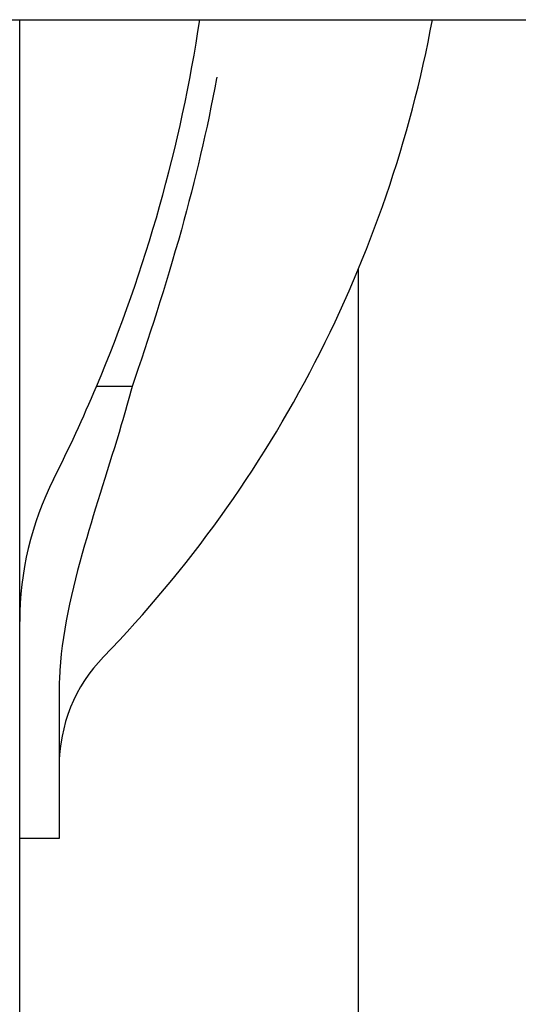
# Model space of a CAD drawing. Header units: inches. Extents: x 5 to 1128, y -85 to 748.
# Tile 524 of 656: x 750.51 to 753.67, y 298.37 to 304.61. Entities that reach past the tile are written whole.
import ezdxf

# ---------------------------------------------------------------- set-up
doc = ezdxf.new("R2010")
doc.units = ezdxf.units.IN
doc.header["$LTSCALE"] = 32
doc.header["$MEASUREMENT"] = 0
doc.layers.add('Visible (ANSI)', color=7, linetype='Continuous', lineweight=30)

msp = doc.modelspace()

# ---------------------------------------------------------------- linework, layer by layer
at = {"layer": 'Visible (ANSI)'}
for p, q in [((744.36063, 304.60867), (780.86063, 304.60867)), ((750.50901, 298.10867), (750.50901, 304.6087)), ((752.65563, 303.02557), (752.65563, 296.70367)), ((751.22207, 302.28475), (750.99575, 302.28475)), ((750.75901, 300.34269), (750.75901, 299.72167)), ((750.75901, 299.72167), (750.75901, 299.42117)), ((750.75901, 299.42117), (750.50901, 299.42117))]:
    msp.add_line(p, q, dxfattribs=at)
for centre, radius, start, end in [((742.10901, 306.04617), 9.65, 337.058941, 351.433122), ((745.39651, 306.04617), 7.8625, 315.882405, 349.465364), ((742.10901, 306.04617), 9.65, 333.215004, 337.058941), ((752.50901, 300.79617), 2, 153.215004, 180), ((751.75901, 299.87669), 1, 135.882405, 180)]:
    msp.add_arc(centre, radius, start, end, dxfattribs=at)
for points, knots in [([(751.75901, 304.24513), (751.7585, 304.24238), (751.75799, 304.23963), (751.69738, 303.91283), (751.62282, 303.59656), (751.43348, 302.91548), (751.32504, 302.58727), (751.22207, 302.28475)], [-0.0212857, -0.0212857, -0.0212857, -0.0212857, 0, 0, 2.5114039, 2.5114039, 5.3635945, 5.3635945, 5.3635945, 5.3635945]), ([(751.22207, 302.28475), (751.20041, 302.20365), (751.1774, 302.12291), (751.07586, 301.77997), (750.99134, 301.52643), (750.83843, 300.99443), (750.77259, 300.71125), (750.76087, 300.4335)], [17.2484823, 17.2484823, 17.2484823, 17.2484823, 17.8546317, 17.8546317, 19.8303619, 19.8303619, 22.1107774, 22.1107774, 22.1107774, 22.1107774])]:
    msp.add_open_spline(points, degree=3, knots=knots, dxfattribs=at)
msp.add_open_spline([(750.76087, 300.4335), (750.75959, 300.40318), (750.75901, 300.37288), (750.75901, 300.34269)], degree=3, dxfattribs=at)

doc.saveas('drawing.dxf')
